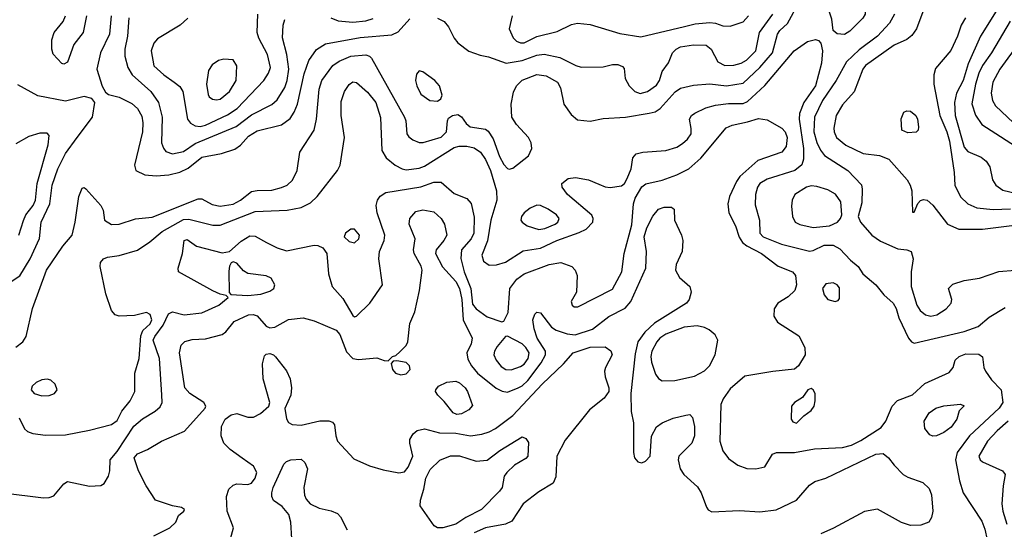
# Model space of a CAD drawing. Extents: x 1173029 to 1307123, y 522559 to 678521.
# Tile 561 of 623: x 1224946 to 1230294, y 658627 to 661394. Entities that reach past the tile are written whole.
import ezdxf

# ---------------------------------------------------------------- set-up
doc = ezdxf.new("R2010")
doc.units = 0

msp = doc.modelspace()

# ---------------------------------------------------------------- linework, layer by layer
at = {"layer": '0CON10XD'}
for points in [[(1229425, 661314.4), (1229385, 661318), (1229364, 661335), (1229357.7, 661397.7), (1229331.4, 661475), (1229331.1, 661505), (1229355, 661533.1), (1229404.5, 661555.5), (1229445, 661565.7), (1229515, 661566.7), (1229528, 661555), (1229537.8, 661515), (1229537.5, 661425), (1229525, 661402.9), (1229455, 661331.4), (1229425, 661314.4)], [(1230369.1, 661605), (1230249.2, 661440.8), (1230165, 661305.5)], [(1224925, 659615.4), (1224963.3, 659645), (1224980, 659675), (1225015, 659826.7), (1225091.5, 660035), (1225179.6, 660165), (1225230, 660225), (1225247.8, 660295), (1225266.9, 660435), (1225285, 660480), (1225295, 660482.5), (1225305, 660476.7), (1225386.7, 660385), (1225399.3, 660359.3), (1225406.7, 660305), (1225445, 660282), (1225485, 660284.2), (1225575, 660312.5), (1225665, 660322.2), (1225915, 660422), (1225935, 660420.8), (1225991.8, 660391.8), (1226035, 660382.6), (1226105, 660392.8), (1226145.5, 660414.5), (1226205, 660460.7), (1226235, 660467.5), (1226315, 660469.6), (1226367.6, 660482.4), (1226398.6, 660495), (1226427, 660523), (1226452.9, 660575), (1226467.5, 660675), (1226544.7, 660795.3), (1226558.2, 660855), (1226572.8, 661017.2), (1226586.6, 661065), (1226647.1, 661145), (1226681.3, 661168.7), (1226745, 661196.4), (1226825, 661203.6), (1226845, 661196.9), (1226855.6, 661185), (1227035.5, 660865), (1227042.7, 660845), (1227048.9, 660775), (1227058.6, 660758.6), (1227081.2, 660741.2), (1227115, 660727.9), (1227137.1, 660727.1), (1227235, 660757.2), (1227263.1, 660785), (1227268.5, 660845), (1227275, 660858.9), (1227295.8, 660875), (1227325, 660878.8), (1227345, 660866.2), (1227370.3, 660830.3), (1227392.6, 660812.6), (1227475, 660799.2), (1227489.8, 660789.8), (1227517.6, 660747.6), (1227551.7, 660651.7), (1227575, 660607.9), (1227595, 660586.2), (1227605, 660582.5), (1227625, 660587.7), (1227709.4, 660655), (1227728.1, 660695), (1227724.4, 660725), (1227710, 660755), (1227644.6, 660825), (1227618.2, 660865), (1227615.5, 660935), (1227628.5, 661001.5), (1227644.6, 661035), (1227675, 661066.9), (1227755, 661096.7), (1227805, 661090), (1227866.5, 661055), (1227883.6, 661025), (1227900.4, 660935), (1227940.3, 660880.3), (1227975, 660851.2), (1228044.1, 660844.1), (1228115, 660857.9), (1228235.3, 660865.3), (1228363.8, 660886.2), (1228397.1, 660895), (1228425, 660911.8), (1228506.8, 661003.2), (1228535, 661021.8), (1228605, 661039.3), (1228694.7, 661045.3), (1228785, 661035.3), (1228875, 661050.3), (1228965, 661134.2), (1229034.8, 661215), (1229061.3, 661315), (1229074.8, 661335.2), (1229116.9, 661373.1), (1229183, 661497)], [(1225308.9, 661415), (1225291.1, 661325), (1225240.3, 661259.7), (1225205, 661164), (1225185, 661152.5), (1225175, 661156.2), (1225127.3, 661207.3), (1225120, 661235), (1225120, 661285), (1225132, 661325), (1225182, 661385), (1225193.8, 661415)], [(1225442.1, 661415), (1225432.5, 661315), (1225384.6, 661215), (1225364.5, 661125), (1225393.3, 661033.3), (1225411.7, 661001.7), (1225428.3, 660988.3), (1225485, 660973.6), (1225555, 660939.2), (1225585, 660911.8), (1225609.7, 660869.7), (1225615.2, 660835), (1225612.9, 660785), (1225568.9, 660605), (1225576, 660575), (1225625, 660552.7), (1225686.7, 660546.7), (1225755, 660551.8), (1225815, 660566.9), (1225861.2, 660588.8), (1225935, 660647.5), (1226042.2, 660667.8), (1226115, 660690.5), (1226145, 660713.5), (1226187.8, 660762.2), (1226235, 660791.8), (1226366.9, 660823.1), (1226415, 660858.5), (1226436.9, 660893.1), (1226454, 660936), (1226490.3, 661099.7), (1226516.6, 661173.4), (1226557.7, 661232.3), (1226605.9, 661264.1), (1226795, 661298.5), (1226967, 661313), (1227001.1, 661328.9), (1227065, 661399.2)], [(1225858.1, 661401.9), (1225818, 661365), (1225695, 661290.8), (1225673.9, 661266.1), (1225659.6, 661225), (1225674.8, 661144.8), (1225728.2, 661095), (1225785, 661055.5), (1225815, 661031.4), (1225830.9, 661005), (1225857.7, 660855), (1225873.4, 660833.4), (1225898, 660818), (1225925, 660813.8), (1225955, 660820.9), (1226075, 660877.6), (1226127.3, 660912.7), (1226272.5, 661065), (1226296.7, 661103.3), (1226308, 661135), (1226291.1, 661205), (1226243.8, 661295), (1226234.6, 661325), (1226238.2, 661425)], [(1227215, 661401.9), (1227251.2, 661385), (1227275.5, 661355.5), (1227305.6, 661295), (1227325, 661269.4), (1227385, 661223.1), (1227447.5, 661202.5), (1227492.4, 661192.4), (1227587.8, 661157.8), (1227675, 661173), (1227755, 661201.4), (1227795, 661207.4), (1227879.3, 661189.3), (1227966.7, 661145), (1227995, 661136.9), (1228115, 661138.8), (1228165, 661152), (1228195, 661150.8), (1228220.5, 661140.5), (1228229.5, 661129.5), (1228233.8, 661075), (1228255.8, 661035), (1228287.5, 661005), (1228315, 660993.8), (1228355, 661005.4), (1228405, 661038.9), (1228421.2, 661065), (1228436.2, 661113.8), (1228470.3, 661159.7), (1228492.2, 661215), (1228511.1, 661235), (1228535, 661247.3), (1228605, 661258.8), (1228675, 661256), (1228701.5, 661235), (1228738.5, 661165), (1228775.8, 661145.8), (1228825, 661147.5), (1228865, 661159.2), (1228893.1, 661175), (1228943.5, 661225), (1228963.6, 661325), (1229035.8, 661425)], [(1227620.5, 661415), (1227603.5, 661345), (1227625.3, 661295.3), (1227645, 661277.5), (1227665, 661269.2), (1227685, 661268.9), (1227755, 661303.6), (1227865, 661329.7), (1227942.2, 661367.8), (1227974.7, 661374.7), (1228045, 661367.8), (1228205, 661319.5), (1228318.8, 661301.2), (1228557.2, 661357.2), (1228615, 661371.6), (1228695, 661379.6), (1228725, 661376.2), (1228765, 661360.9), (1228805, 661359.1), (1228875, 661383.6), (1228904.6, 661415)], [(1229698, 661425), (1229670, 661375), (1229605, 661305.9), (1229505, 661230.6), (1229437.2, 661165), (1229381.3, 661065), (1229305.7, 660955), (1229262.6, 660865), (1229259.6, 660785), (1229275, 660727.1), (1229295, 660685.5), (1229317.5, 660657.5), (1229443.1, 660575), (1229517.4, 660497.4), (1229522, 660475), (1229519.5, 660400.5), (1229500, 660325), (1229512.5, 660295), (1229575, 660224.4), (1229621.3, 660191.3), (1229715, 660150), (1229765, 660144.3), (1229787.1, 660135), (1229798.8, 660095), (1229787.8, 660025), (1229787.3, 659945), (1229818.2, 659845), (1229836.7, 659815), (1229865, 659791.2), (1229895, 659784.6), (1229927.4, 659792.6), (1229977.1, 659825), (1230004.3, 659855), (1230008.6, 659875), (1229990, 659935), (1230015, 659957.5), (1230075, 659978.1), (1230159.4, 659990.6), (1230263.6, 660026.4), (1230352, 660035)], [(1229852, 661438), (1229816.7, 661345), (1229791.9, 661308.1), (1229765, 661287.3), (1229695, 661255.3), (1229539.2, 661145), (1229524.7, 661125), (1229477.3, 661002.8), (1229415, 660932.2), (1229381.3, 660875), (1229367.3, 660805), (1229368.7, 660785), (1229381.8, 660755), (1229432.5, 660712.5), (1229527.6, 660667.6), (1229615, 660656.9), (1229667, 660637), (1229765.2, 660525.2), (1229782.7, 660495), (1229790.6, 660465), (1229795, 660350), (1229805, 660350), (1229823.9, 660396.1), (1229837.7, 660412.3), (1229855, 660418), (1229875, 660414.3), (1229905, 660386.9), (1229985, 660284.2), (1230047.2, 660257.2), (1230175, 660256.6), (1230335, 660276.1)], [(1225538.4, 661405), (1225530.8, 661305), (1225515.9, 661235), (1225517, 661197), (1225532.3, 661135), (1225556.9, 661095), (1225657.5, 661005), (1225699.7, 660945), (1225720.3, 660865), (1225716.4, 660725), (1225726, 660696), (1225739.2, 660679.2), (1225775, 660666.9), (1225835, 660679.4), (1225898.5, 660721.5), (1226121.5, 660815), (1226205, 660877.5), (1226315, 660933.4), (1226345, 660960), (1226385, 661025.7), (1226398, 661065), (1226406.6, 661125), (1226397.5, 661205), (1226373.4, 661296.6), (1226376.6, 661365), (1226385, 661395.8)], [(1226635, 661404.6), (1226675, 661388.2), (1226755, 661381.9), (1226825, 661388.6), (1226865, 661401.4)], [(1230083.1, 661405), (1230059.4, 661365), (1230040, 661305), (1230002.4, 661227.6), (1229920.7, 661129.3), (1229911.5, 661095), (1229911.2, 661045), (1229942.7, 660875), (1229981.5, 660785), (1229995.2, 660735), (1230020.5, 660565), (1230024.5, 660495), (1230055, 660432.5), (1230095, 660395.4), (1230145, 660373.5), (1230233, 660363), (1230328.1, 660368.1)], [(1230325, 661386.4), (1230224.7, 661215), (1230174.6, 661145.4), (1230155, 661103.5), (1230137, 661045), (1230116.7, 660936.7), (1230136.8, 660876.8), (1230171.9, 660825), (1230405.6, 660675)], [(1230165, 661305.5), (1230096.8, 661155), (1230071.1, 661065), (1230033.9, 660995), (1230023.7, 660945), (1230026.6, 660875), (1230075, 660702.5), (1230095, 660679.6), (1230167.9, 660647.9), (1230195.9, 660625.9), (1230214.6, 660595), (1230230, 660525), (1230247.8, 660495), (1230285, 660468.9), (1230368.6, 660448.6)], [(1224942.2, 659232.2), (1224972.3, 659172.3), (1224988, 659158), (1225017, 659147), (1225085, 659138.8), (1225195, 659140.9), (1225325.2, 659164.8), (1225445, 659195.5), (1225475, 659217.1), (1225501.1, 659268.9), (1225545.7, 659325), (1225571.5, 659375), (1225571.5, 659475), (1225595.3, 659555), (1225602.9, 659677.1), (1225614.1, 659705.9), (1225655, 659743.3), (1225663.1, 659765), (1225655, 659793.5), (1225635, 659804), (1225568.9, 659788.9), (1225485, 659784.4), (1225465, 659791.4), (1225444.6, 659814.6), (1225413.8, 659905), (1225382.9, 660055), (1225384.2, 660075.8), (1225400, 660095), (1225422.5, 660105), (1225485, 660113.6), (1225585, 660142.9), (1225652.6, 660187.4), (1225720, 660245), (1225835, 660310.2), (1225865, 660311), (1225995, 660279.4), (1226035, 660278.6), (1226225, 660352.1), (1226399.1, 660360.9), (1226475, 660373.9), (1226525, 660399.1), (1226561.5, 660435), (1226671.9, 660575), (1226685.4, 660604.6), (1226710.4, 660755), (1226691.3, 660875), (1226690.9, 660950.9), (1226709.1, 661005), (1226735, 661042.2), (1226755, 661057.3), (1226775, 661053.5), (1226835, 661001.8), (1226879.7, 660945), (1226906, 660864), (1226911.8, 660685), (1226935.5, 660645), (1226985.6, 660605), (1227023.9, 660583.9), (1227045, 660579.1), (1227115, 660587.8), (1227145, 660599.3), (1227305, 660700), (1227332.3, 660707.7), (1227375, 660708.4), (1227415, 660699.5), (1227448.7, 660675), (1227475.8, 660635.8), (1227502.9, 660575), (1227534.6, 660465), (1227537.5, 660415), (1227504.8, 660305.2), (1227486.7, 660193.3), (1227455.6, 660115), (1227465, 660084), (1227495, 660061.9), (1227535, 660063.5), (1227585, 660076.9), (1227681.2, 660138.8), (1227775, 660153.1), (1227864, 660196), (1227985, 660238.2), (1228022.4, 660257.6), (1228058.6, 660295), (1228060.6, 660315), (1228053.6, 660333.6), (1227921.4, 660445), (1227891.4, 660485), (1227890.8, 660505), (1227925, 660531.5), (1227965, 660537.9), (1228035, 660524.6), (1228091.5, 660501.5), (1228126.4, 660486.4), (1228152.6, 660482.6), (1228215, 660491.8), (1228230.5, 660505), (1228245, 660531.4), (1228267.2, 660585), (1228275.6, 660644.4), (1228293.3, 660666.7), (1228330, 660675), (1228455, 660683.9), (1228515, 660702.1), (1228545, 660721.8), (1228573.6, 660746.4), (1228592.5, 660775), (1228593.7, 660803.7), (1228584.5, 660855), (1228595, 660874.3), (1228612.6, 660887.4), (1228672.5, 660915), (1228725, 660929.7), (1228795, 660938.9), (1228875, 660938.6), (1228899.7, 660950.3), (1228993.3, 661036.7), (1229153.1, 661225), (1229225, 661276.1), (1229267.5, 661287.5), (1229285, 661280.8), (1229297.1, 661267.1), (1229306.1, 661226.1), (1229301.3, 661158.7), (1229268.7, 661035), (1229204, 660945), (1229181, 660885), (1229179.2, 660855), (1229203.5, 660695), (1229202.3, 660637.7), (1229193.4, 660606.6), (1229155.6, 660575), (1229005, 660528), (1228965, 660505.5), (1228952.3, 660485), (1228941.5, 660445), (1228939.8, 660389.8), (1228963.5, 660305), (1228965.6, 660235), (1228984.4, 660215), (1229084, 660175), (1229235, 660137.7), (1229255, 660141.2), (1229315, 660170.3), (1229365, 660170.4), (1229400.2, 660150.2), (1229458.5, 660088.5), (1229500, 660055), (1229526, 660015), (1229595, 659954.2), (1229640.2, 659900.2), (1229690, 659855), (1229705.9, 659825.9), (1229720, 659775), (1229773.8, 659665), (1229790, 659645), (1229805, 659637.2), (1230075, 659700.4), (1230151.5, 659728.5), (1230210.9, 659779.1), (1230297.8, 659832.2)], [(1230376.8, 661273.2), (1230270.3, 661125), (1230230.8, 661055), (1230223.1, 660995), (1230230.3, 660955), (1230246.6, 660926.6), (1230343.9, 660833.9)], [(1226015, 660958.5), (1226035, 660962.5), (1226086, 661004), (1226122.3, 661065), (1226124.3, 661144.3), (1226105, 661176.2), (1226055, 661180), (1226025, 661172.2), (1225990.7, 661149.3), (1225971.8, 661118.2), (1225959.7, 661045), (1225968.5, 660988.5), (1225975.6, 660975), (1225992.7, 660962.7), (1226015, 660958.5)], [(1227215, 660952.2), (1227234, 660965), (1227240.6, 660985), (1227225, 661036.2), (1227200, 661065), (1227135, 661111.2), (1227115, 661117.5), (1227101.2, 661098.8), (1227095.8, 661065), (1227102.9, 661035), (1227125, 660990), (1227173.3, 660955), (1227215, 660952.2)], [(1224845, 659937.2), (1224945.7, 660004.3), (1225002.3, 660095), (1225053.2, 660206.8), (1225062.2, 660295), (1225110, 660395), (1225121.7, 660495), (1225153.2, 660585), (1225195, 660668.5), (1225258.2, 660755), (1225340.9, 660865), (1225353.9, 660943.9), (1225337.3, 660967.3), (1225295, 660977.1), (1225195, 660952.5), (1225045, 660981.1), (1224935, 661041.5)], [(1229769.3, 660779.3), (1229737.5, 660795), (1229734.3, 660855.7), (1229747.7, 660892.3), (1229765, 660899.2), (1229785, 660898.1), (1229813.3, 660875), (1229822.5, 660855), (1229827.3, 660812.7), (1229826.7, 660795), (1229815, 660783.8), (1229769.3, 660779.3)], [(1224855, 658824.6), (1225075, 658798.2), (1225105, 658799.3), (1225130.9, 658809.1), (1225185, 658873.5), (1225205, 658886.5), (1225325, 658861.4), (1225385.9, 658864.1), (1225405, 658876.7), (1225427.5, 658915), (1225435.8, 658945), (1225436.7, 659005), (1225475, 659048.9), (1225565, 659187.5), (1225612.4, 659227.6), (1225681.7, 659268.3), (1225708.5, 659291.5), (1225719.6, 659315), (1225716.9, 659356.9), (1225705.8, 659555), (1225671, 659655), (1225679.6, 659675), (1225724.8, 659735), (1225753.4, 659796.6), (1225775, 659807.3), (1225838.6, 659791.4), (1225935, 659802.3), (1226028, 659845), (1226077.5, 659885), (1226067.5, 659897.5), (1226035, 659903.3), (1225995, 659922), (1225807.5, 660025), (1225805.6, 660045), (1225830, 660125), (1225839.2, 660195), (1225855, 660200.8), (1225905.4, 660165.4), (1226045, 660128.6), (1226085, 660136.2), (1226147.7, 660192.3), (1226195, 660220.8), (1226225, 660218.8), (1226285.7, 660185), (1226345, 660156), (1226395, 660139.6), (1226545, 660170.7), (1226565, 660168.9), (1226592.5, 660155), (1226614.6, 660125), (1226622.2, 660015), (1226642.7, 659945), (1226700.6, 659880.6), (1226755, 659788), (1226765, 659781.2), (1226775, 659783.8), (1226848, 659855), (1226916.2, 659955), (1226896.3, 660096.3), (1226900.7, 660135), (1226924.7, 660195), (1226929.3, 660225), (1226887.1, 660345), (1226882.2, 660385), (1226889.4, 660415), (1226904.1, 660435.9), (1226935, 660455.4), (1227125, 660487.4), (1227195, 660512.9), (1227235, 660511.8), (1227305, 660450), (1227375, 660422.9), (1227397, 660397), (1227415, 660322.5), (1227412.5, 660235), (1227398.6, 660205), (1227345.8, 660145), (1227341.8, 660098.2), (1227359.8, 660025), (1227395.7, 659935), (1227405, 659850), (1227425, 659824.6), (1227485, 659781.5), (1227565, 659753.3), (1227575, 659757.5), (1227598.2, 659805), (1227608.2, 659935), (1227645.2, 659984.8), (1227685, 660014.1), (1227822, 660065), (1227885, 660075.3), (1227945, 660054.3), (1227962.9, 660035), (1227972.9, 660005), (1227970, 659915), (1227940.8, 659865), (1227946, 659845), (1227957.5, 659835), (1227976.7, 659835), (1228165, 659930.8), (1228215.4, 660025), (1228228.2, 660125), (1228270.2, 660279.8), (1228278.9, 660395), (1228288.8, 660425), (1228325, 660487.3), (1228347.1, 660502.9), (1228435, 660523.8), (1228515, 660552), (1228580.6, 660585), (1228645, 660642.1), (1228783.6, 660806.4), (1228815, 660822.3), (1228899.7, 660840.3), (1228957.8, 660857.8), (1229005, 660850.8), (1229085, 660806.2), (1229103.8, 660785), (1229114.6, 660755), (1229109.1, 660705), (1229085.6, 660675), (1228955, 660629.3), (1228857.7, 660542.3), (1228838.2, 660515), (1228801.3, 660435), (1228792.5, 660395), (1228798.2, 660345), (1228834.4, 660274.4), (1228853.4, 660213.4), (1228872.5, 660185), (1228896.1, 660166.1), (1228974.1, 660124.1), (1229065, 660056.8), (1229144, 660025), (1229160, 660005), (1229165.4, 659955), (1229155.9, 659924.1), (1229120.3, 659889.7), (1229064, 659855), (1229044, 659825), (1229042, 659785), (1229062.2, 659752.2), (1229177.8, 659677.8), (1229210.5, 659615), (1229212.7, 659575), (1229175, 659515.6), (1229155, 659496.5), (1229035.6, 659484.4), (1228885, 659458.5), (1228805, 659390.5), (1228766.8, 659335), (1228754.7, 659304.7), (1228748.9, 659105), (1228765, 659054), (1228795, 659012.5), (1228846.2, 658976.2), (1228895, 658957.8), (1228944.1, 658955.9), (1228993, 658967), (1229033.8, 659035), (1229055.8, 659044.2), (1229155, 659044.1), (1229263.3, 659063.3), (1229415, 659071.8), (1229464.6, 659084.6), (1229515, 659109.4), (1229625, 659180), (1229650.5, 659215), (1229684.8, 659295.2), (1229713.6, 659326.4), (1229795, 659357.7), (1229861.9, 659418.1), (1229995, 659479.2), (1230016, 659505), (1230026.2, 659545), (1230048.8, 659565), (1230085, 659579.5), (1230155, 659578.9), (1230174.4, 659564.4), (1230182.2, 659505), (1230191.5, 659485), (1230225, 659439.5), (1230277.1, 659385), (1230285.5, 659315), (1230266.2, 659285), (1230104.7, 659135), (1230037.8, 659045), (1230027.8, 659005), (1230050.2, 658890.2), (1230069.5, 658825), (1230171, 658671), (1230187.9, 658627.9), (1230200.1, 658570.1)], [(1224940.3, 660225), (1224965.4, 660304.6), (1224979.8, 660335), (1225018.4, 660385), (1225031.5, 660415), (1225040.6, 660505), (1225100.4, 660715), (1225105.7, 660765), (1225095, 660777.5), (1225055, 660778.5), (1224995, 660759.6), (1224925, 660721.1)], [(1229255, 660265.8), (1229345, 660274.8), (1229388.2, 660295), (1229404.5, 660315), (1229410.5, 660335), (1229405.5, 660405), (1229377.4, 660447.4), (1229335, 660470.4), (1229275, 660489.1), (1229245, 660491.8), (1229220, 660485), (1229155.7, 660445), (1229141.5, 660415), (1229137.3, 660382.7), (1229144.1, 660325), (1229158.5, 660295), (1229182.2, 660282.2), (1229255, 660265.8)], [(1225675, 658591.1), (1225762, 658635), (1225794, 658665), (1225807.7, 658702.3), (1225836.7, 658725), (1225840, 658735), (1225825, 658746), (1225775, 658754), (1225683.3, 658785), (1225632.3, 658862.3), (1225591.8, 658945), (1225567.5, 659015), (1225585, 659037.3), (1225638.9, 659061.1), (1225715, 659106.5), (1225840.6, 659159.4), (1225952.5, 659285), (1225956.1, 659296.1), (1225945.5, 659315), (1225869.1, 659365), (1225842.9, 659395), (1225812.8, 659585), (1225823.1, 659626.9), (1225843.2, 659646.8), (1225882.6, 659657.4), (1225955, 659661.5), (1226045.4, 659684.6), (1226065, 659699.2), (1226110, 659755), (1226187.8, 659792.2), (1226213.7, 659793.7), (1226236.1, 659786.1), (1226285, 659729.4), (1226305, 659720.5), (1226332, 659725), (1226405, 659765.6), (1226485, 659775.6), (1226545, 659758.6), (1226665, 659707.9), (1226685, 659684.5), (1226720.7, 659590.7), (1226755, 659555.4), (1226785, 659548.5), (1226885, 659558), (1226925, 659543.3), (1226947.5, 659542.5), (1226970, 659565), (1226988.3, 659571.7), (1227009.5, 659590.5), (1227044.1, 659625.9), (1227054.1, 659645.9), (1227064, 659745), (1227091.3, 659808.7), (1227116.4, 659923.6), (1227130.8, 660035), (1227125.9, 660055.9), (1227088, 660125), (1227084.2, 660145), (1227093.1, 660205), (1227061.1, 660285), (1227064.4, 660315), (1227097.9, 660352.1), (1227135, 660362.7), (1227195, 660351.9), (1227235, 660314.2), (1227252.2, 660285), (1227265.5, 660225), (1227249.5, 660195), (1227207.5, 660145), (1227203.8, 660125), (1227241.7, 660051.7), (1227315, 659972.7), (1227334.6, 659934.6), (1227346.3, 659875), (1227354, 659764), (1227402.5, 659665), (1227398.2, 659635), (1227374.6, 659585), (1227380.4, 659550.4), (1227399.6, 659515), (1227433.1, 659475), (1227533.1, 659393.1), (1227566.7, 659376.7), (1227595, 659371.3), (1227653.1, 659395), (1227675, 659405.8), (1227705, 659435.3), (1227778.1, 659531.9), (1227801.6, 659575), (1227801.1, 659595), (1227756.8, 659665), (1227739.3, 659715), (1227732.1, 659765), (1227743.1, 659795), (1227755, 659805.7), (1227775, 659803.1), (1227835, 659725.6), (1227859.1, 659709.1), (1227919, 659689), (1227963.2, 659683.2), (1228056.5, 659713.5), (1228145, 659783.3), (1228235, 659828.5), (1228264.7, 659865), (1228346.5, 660045), (1228349.5, 660135), (1228337.9, 660215), (1228352.5, 660265), (1228385, 660328), (1228414.6, 660365.4), (1228445.8, 660375.8), (1228486.2, 660376.2), (1228495, 660370), (1228500, 660365), (1228502, 660305), (1228540.6, 660225), (1228546.9, 660195), (1228544.3, 660135), (1228511.4, 660065), (1228506.9, 660035), (1228529.4, 659995), (1228585.8, 659945), (1228592.5, 659915), (1228581.9, 659875), (1228568.1, 659855), (1228393.5, 659746.5), (1228341.7, 659698.3), (1228303.8, 659645), (1228289.4, 659580.6), (1228265.2, 659365), (1228267.1, 659267.1), (1228279.4, 659205), (1228280, 659045), (1228285.7, 659015), (1228303.7, 658993.7), (1228325, 658988.1), (1228345, 658997.1), (1228370, 659025), (1228377.3, 659132.7), (1228405, 659183.8), (1228436.2, 659205), (1228495, 659231.5), (1228563.1, 659246.9), (1228585, 659250), (1228600.8, 659235), (1228611.2, 659185), (1228611.2, 659135), (1228596.9, 659095), (1228525.8, 659025), (1228522.9, 659005), (1228532.9, 658955), (1228553.1, 658925), (1228627.7, 658857.7), (1228647.4, 658825), (1228676.5, 658746.5), (1228685, 658732.7), (1228705, 658721.1), (1228855, 658728.8), (1228965, 658722), (1229055, 658732), (1229165, 658786.2), (1229235, 658866.4), (1229265, 658886.2), (1229325, 658904.6), (1229595, 659035.3), (1229635, 659038.5), (1229664.4, 659015), (1229694.7, 658974.7), (1229745, 658924.2), (1229769.8, 658909.8), (1229851.3, 658881.3), (1229885, 658848), (1229898.5, 658815), (1229905.7, 658725), (1229898.8, 658691.2), (1229883.3, 658665), (1229840.3, 658649.7), (1229785, 658647.5), (1229735, 658664.4), (1229605.8, 658735.8), (1229535, 658724.5), (1229366, 658634), (1229296.6, 658603.4)], [(1227765, 660254.3), (1227798.8, 660261.2), (1227853.5, 660285), (1227868.2, 660295), (1227875.5, 660315), (1227860.5, 660335), (1227816.5, 660365), (1227775, 660385.3), (1227755, 660387.5), (1227718.8, 660371.2), (1227685, 660346.5), (1227671.2, 660325), (1227668.5, 660305), (1227674.2, 660294.2), (1227701.9, 660275), (1227765, 660254.3)], [(1226765, 660183.6), (1226786.9, 660205), (1226790.8, 660225), (1226765, 660257.5), (1226745, 660257.5), (1226715.6, 660235), (1226708.6, 660215), (1226735, 660189.1), (1226765, 660183.6)], [(1226185, 659896), (1226255, 659904.7), (1226305, 659921.1), (1226325.6, 659935), (1226331.9, 659955), (1226310.9, 659990.9), (1226284.4, 660004.4), (1226185.4, 660015.4), (1226160.9, 660030.9), (1226125, 660072.9), (1226105, 660080), (1226095, 660073.8), (1226084.3, 660055.7), (1226080.9, 660029.1), (1226082.5, 659912.5), (1226092.5, 659902.5), (1226185, 659896)], [(1229375, 659863.8), (1229390.7, 659869.3), (1229399.3, 659880.7), (1229397.9, 659937.9), (1229385, 659954.2), (1229365, 659965.6), (1229325, 659960.5), (1229305.5, 659935), (1229315, 659900), (1229335, 659874.2), (1229375, 659863.8)], [(1228435, 659433.3), (1228505, 659434.5), (1228610.9, 659459.1), (1228665, 659487.9), (1228692.1, 659515), (1228722.5, 659575), (1228738.1, 659655), (1228723.1, 659683.1), (1228690.9, 659710.9), (1228665, 659723.5), (1228625, 659731.2), (1228554.6, 659724.6), (1228455, 659686.2), (1228422.7, 659665), (1228405.9, 659645), (1228379.6, 659595), (1228373.5, 659565), (1228377.4, 659535), (1228399.3, 659469.3), (1228415, 659445.7), (1228435, 659433.3)], [(1227615, 659494), (1227665, 659511.4), (1227685, 659524.7), (1227707.2, 659555), (1227712.4, 659585), (1227695, 659614.7), (1227675, 659634.1), (1227595, 659676.7), (1227585, 659673.8), (1227539.9, 659620.1), (1227523.8, 659595), (1227520.4, 659575), (1227533.8, 659545), (1227561.6, 659511.6), (1227585.3, 659495.3), (1227615, 659494)], [(1226085.8, 658555), (1226106.9, 658635), (1226072, 658725), (1226069.6, 658805), (1226082.2, 658845), (1226105, 658867.5), (1226125.4, 658874.6), (1226185, 658869.6), (1226205, 658876.9), (1226225, 658904.4), (1226233.2, 658935), (1226215, 658970), (1226153.6, 659013.6), (1226089.7, 659059.7), (1226054.6, 659095), (1226040.4, 659135), (1226041.8, 659185), (1226061.8, 659225), (1226095, 659248.8), (1226125, 659256.2), (1226185, 659236.2), (1226215, 659236.2), (1226254.2, 659255.8), (1226298.1, 659295), (1226304.4, 659315), (1226267.5, 659445), (1226264.6, 659525), (1226275, 659569.2), (1226285, 659577.5), (1226305, 659580.9), (1226324, 659575), (1226335, 659562.9), (1226395, 659487.1), (1226414.6, 659445), (1226421.8, 659395), (1226418.9, 659355), (1226386.1, 659283.9), (1226395, 659227.5), (1226405, 659208), (1226425.7, 659195.7), (1226475, 659192.2), (1226575, 659216.7), (1226625.5, 659215.5), (1226645, 659208.8), (1226656.2, 659195), (1226662.5, 659135), (1226672.2, 659105), (1226760.1, 659010.1), (1226845, 658972), (1226919.2, 658949.2), (1227005, 658933.6), (1227035, 658938.5), (1227055, 658964.4), (1227081.1, 659025), (1227064.5, 659095), (1227065.6, 659115), (1227083.3, 659145), (1227105, 659163.5), (1227145, 659172.1), (1227225, 659151.5), (1227315, 659150), (1227395, 659135.4), (1227455, 659143.1), (1227495, 659156.2), (1227530, 659175), (1227624.6, 659245), (1227784.1, 659415), (1227899.6, 659525), (1227951.2, 659585), (1228045, 659616.1), (1228125, 659617.1), (1228155.9, 659595.9), (1228163.5, 659575), (1228126.9, 659505), (1228122.7, 659485), (1228126.1, 659455), (1228146.1, 659395), (1228145.4, 659375), (1228120.1, 659339.9), (1228040, 659275), (1227908.9, 659111.1), (1227864, 659025), (1227857.2, 658912.8), (1227842.7, 658877.3), (1227765, 658831.1), (1227681.1, 658765), (1227618.7, 658671.3), (1227585, 658655.5), (1227475.7, 658634.3), (1227415, 658608.6)], [(1227015, 659466.2), (1227045, 659471.2), (1227066.7, 659495), (1227062.5, 659515), (1227045, 659532.5), (1226995, 659542.5), (1226975, 659540), (1226962.5, 659527.5), (1226970, 659495), (1226987.5, 659475), (1227015, 659466.2)], [(1225065, 659351.2), (1225105, 659353.8), (1225134.6, 659365.4), (1225149.4, 659385), (1225138.9, 659415), (1225115, 659436.7), (1225095, 659443.1), (1225065, 659438.1), (1225035.4, 659424.6), (1225012.9, 659405), (1225008.6, 659385), (1225024, 659365), (1225065, 659351.2)], [(1227320.2, 659250.2), (1227299.6, 659259.6), (1227251.9, 659321.9), (1227216.1, 659356.1), (1227204.8, 659374.8), (1227205.4, 659385), (1227220, 659405), (1227265, 659425.3), (1227315, 659431.4), (1227335, 659422.2), (1227364.6, 659395), (1227378.5, 659375), (1227405, 659300), (1227385.8, 659275), (1227345, 659253.8), (1227320.2, 659250.2)], [(1229165, 659204.2), (1229205, 659244), (1229245, 659272), (1229260.6, 659295), (1229266.9, 659325), (1229265.6, 659365), (1229255.8, 659385), (1229245, 659392.5), (1229226, 659385), (1229197, 659343), (1229153.8, 659316.2), (1229137.1, 659295), (1229135.8, 659225), (1229145, 659210), (1229165, 659204.2)], [(1229905, 659132.9), (1229889.3, 659139.3), (1229861.2, 659175), (1229857.9, 659215), (1229885, 659260), (1229921.2, 659285), (1229965, 659298.5), (1230055, 659305.8), (1230075, 659297.5), (1230049.2, 659270.8), (1230035.6, 659225), (1230005, 659182.2), (1229965, 659153.5), (1229925, 659134.4), (1229905, 659132.9)], [(1230315, 659214.2), (1230255, 659161.3), (1230201.8, 659105), (1230155.5, 659025), (1230162.2, 659005), (1230175, 658993.5), (1230283.8, 658945), (1230299.2, 658925), (1230287.5, 658862.5), (1230280, 658765), (1230285.3, 658725), (1230307.5, 658655)], [(1227235, 658634.3), (1227215, 658636), (1227196.8, 658646.8), (1227120, 658755), (1227122, 658785), (1227141.4, 658845), (1227152.5, 658905), (1227175, 658951.5), (1227228.2, 659001.8), (1227285, 659025.3), (1227335, 659025.3), (1227425, 658996.7), (1227485, 659002), (1227554.4, 659055.6), (1227675, 659129.1), (1227695, 659121.1), (1227708.5, 659098.5), (1227706.5, 659025), (1227695, 659011.8), (1227634, 658976), (1227590.8, 658935), (1227577.5, 658915), (1227565.8, 658855), (1227552, 658835), (1227454.5, 658735), (1227369.1, 658690.9), (1227315, 658654.6), (1227244.4, 658635.6), (1227235, 658634.3)], [(1226423.3, 658575), (1226419.2, 658665), (1226408.3, 658708.3), (1226370.9, 658750.9), (1226325, 658783.8), (1226315.8, 658805), (1226314.4, 658825), (1226323.1, 658855), (1226379.7, 658980.3), (1226395, 658996), (1226417.5, 659005), (1226475, 659008), (1226495, 658990), (1226508.1, 658955), (1226489.4, 658855), (1226492.6, 658812.6), (1226501.2, 658791.2), (1226522.5, 658765), (1226571.6, 658741.6), (1226637.7, 658727.7), (1226672.6, 658712.6), (1226687.7, 658695), (1226724.4, 658624.4)]]:
    msp.add_lwpolyline(points, dxfattribs=at)

doc.saveas('drawing.dxf')
